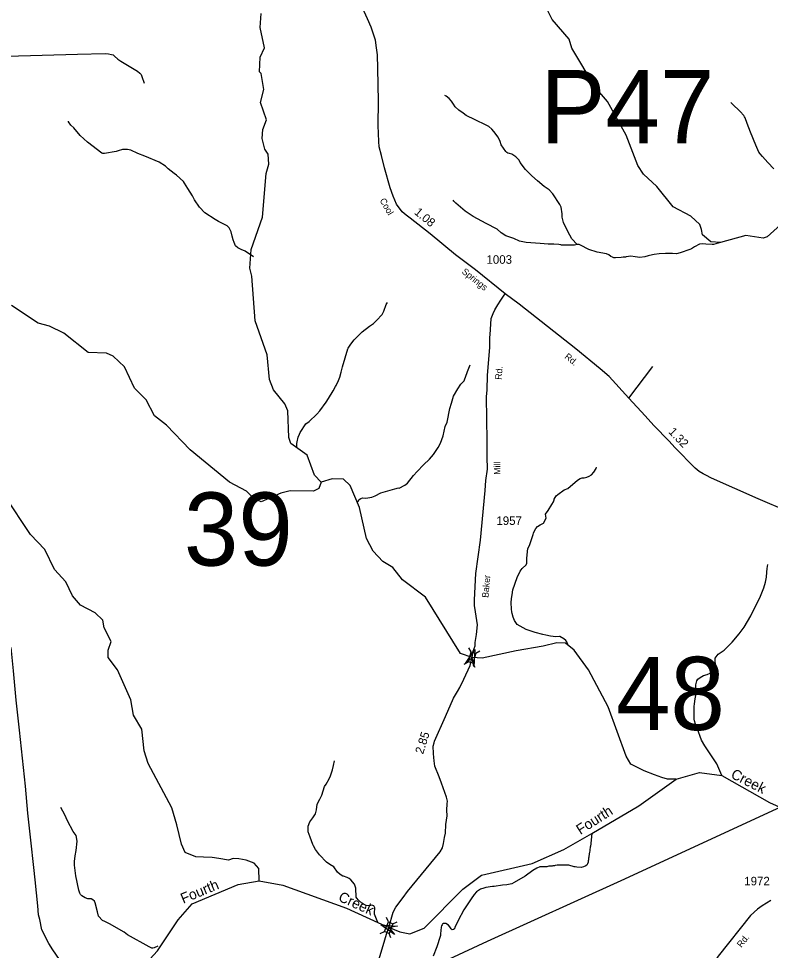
# Model space of a CAD drawing. Extents: x 1473865 to 1648260, y 639067 to 773536.
# Drawn here: x 1495924 to 1506875, y 740659 to 754241 of the extents above; entities that cross this region are included whole.
import ezdxf

# ---------------------------------------------------------------- set-up
doc = ezdxf.new("R2010")
doc.units = 0
for name, color, linetype in [('Exist Hydrographic Creek Single Shore', 7, 'Continuous'), ('Exist Hydrographic Creek Single Shore Label', 7, 'Continuous'), ('Exist Hydrographic Misc Water Feature', 7, 'Continuous'), ('Exist Road Non-System Type 51', 7, 'Continuous'), ('Exist Road Secondary Mileage Hundredths English Label', 7, 'Continuous'), ('Exist Road Secondary Structure Pipe Number Label', 7, 'Continuous'), ('Exist Road Secondary Structure Standard Bridge Attributed CELL', 7, 'Continuous'), ('Exist Road Secondary Structure Standard Bridge CELL', 7, 'Continuous'), ('Exist Road Secondary Structure Standard Bridge Number Label', 7, 'Continuous'), ('Exist Road Secondary Type 51 Attributed', 7, 'Continuous'), ('Exist Road Secondary Type 51 Label', 7, 'Continuous'), ('Exist Road Secondary Type 51 Number Label', 7, 'Continuous'), ('Exist Utilities Electrical Transmission Line', 7, 'Continuous')]:
    doc.layers.add(name, color=color, linetype=linetype)

msp = doc.modelspace()

# ---------------------------------------------------------------- linework, layer by layer
at = {"layer": 'Exist Hydrographic Creek Single Shore'}
for points in [[(1507115, 751319), (1506827, 751059), (1506769, 751041), (1506520, 751078), (1506151, 750978), (1506009, 750987), (1505886, 751091), (1505870, 751167), (1505847, 751240), (1505715, 751361), (1505459, 751497), (1505222, 751794), (1505025, 751972), (1504944, 752098), (1504777, 752542), (1504502, 753033), (1504322, 753243), (1503981, 753808), (1503942, 753940), (1503697, 754228), (1503600, 754423)], [(1505501, 743152), (1505378, 743155), (1505293, 743180), (1505185, 743219), (1505037, 743274), (1504845, 743374), (1504773, 743488), (1504510, 744209), (1504227, 744750), (1504016, 745037), (1503892, 745138), (1503767, 745140), (1503566, 745095), (1503170, 745025), (1502676, 744917), (1502531, 744927), (1502362, 744987), (1501852, 745806), (1501515, 746062), (1501376, 746239), (1501228, 746327), (1501089, 746478), (1500992, 746663), (1500891, 747115), (1500755, 747433), (1500656, 747527), (1500490, 747530), (1500330, 747484)], [(1505501, 743152), (1505844, 743253), (1506169, 743207), (1506862, 742813), (1507260, 742635), (1507477, 742752), (1507667, 743039), (1507768, 743194)], [(1499428, 741670), (1499772, 741607), (1500700, 741273), (1501158, 741066), (1501254, 741022), (1501475, 740929), (1501624, 740899), (1501833, 740981), (1502396, 741552), (1502668, 741753), (1503404, 741927), (1503866, 742128), (1504274, 742364), (1504957, 742765), (1505501, 743152)], [(1496033, 739452), (1496385, 739528), (1496992, 739628), (1497240, 739723), (1497370, 739835), (1497726, 740407), (1497946, 740652), (1498246, 741106), (1498450, 741338), (1499122, 741617), (1499428, 741670)]]:
    msp.add_lwpolyline(points, dxfattribs=at)
at = {"layer": 'Exist Hydrographic Misc Water Feature'}
for points in [[(1500330, 747484), (1500232, 747585), (1500129, 747879), (1499890, 748048), (1499858, 748134), (1499848, 748525), (1499800, 748627), (1499636, 748828), (1499580, 748980), (1499545, 749338), (1499370, 749834), (1499323, 750485), (1499291, 750601), (1499313, 750876), (1499479, 751349), (1499532, 751981), (1499567, 752121), (1499561, 752266), (1499512, 752339), (1499473, 752491), (1499484, 752625), (1499536, 752765), (1499449, 753017), (1499494, 753209), (1499456, 753443), (1499432, 753467), (1499444, 753677), (1499504, 753817), (1499443, 754110), (1499455, 754316)], [(1504060, 750949), (1503985, 751029), (1503923, 751138), (1503863, 751267), (1503844, 751347), (1503841, 751395), (1503838, 751427), (1503834, 751459), (1503827, 751491), (1503806, 751532), (1503704, 751688), (1503651, 751743), (1503580, 751794), (1503481, 751876), (1503399, 751949), (1503355, 751994), (1503310, 752043), (1503232, 752142), (1503214, 752178), (1503169, 752224), (1503108, 752264), (1503076, 752277), (1503052, 752281), (1503036, 752289), (1503022, 752302), (1502952, 752399), (1502939, 752451), (1502912, 752512), (1502849, 752597), (1502818, 752629), (1502772, 752666), (1502735, 752689), (1502576, 752766), (1502445, 752831), (1502398, 752864), (1502338, 752907), (1502285, 752957), (1502257, 752993), (1502228, 753039), (1502195, 753078), (1502150, 753111), (1502132, 753118)], [(1506928, 752049), (1506837, 752145), (1506759, 752230), (1506725, 752269), (1506708, 752293), (1506664, 752396), (1506585, 752587), (1506537, 752714), (1506506, 752795), (1506498, 752811), (1506489, 752827), (1506436, 752886), (1506320, 753000), (1506298, 753016)], [(1499344, 750768), (1499226, 750850), (1499166, 750875), (1499119, 750901), (1499085, 750930), (1499062, 750975), (1499048, 751015), (1499037, 751071), (1499018, 751133), (1498989, 751193), (1498962, 751220), (1498837, 751283), (1498785, 751312), (1498635, 751408), (1498560, 751491), (1498484, 751597), (1498455, 751659), (1498391, 751766), (1498342, 751843), (1498327, 751867), (1498226, 751959), (1498191, 751984), (1498104, 752051), (1498064, 752092), (1497969, 752150), (1497763, 752238), (1497659, 752275), (1497560, 752325), (1497508, 752334), (1497436, 752334), (1497376, 752312), (1497344, 752304), (1497175, 752273), (1497151, 752274), (1497135, 752280), (1496926, 752441), (1496819, 752536), (1496727, 752651), (1496684, 752688), (1496651, 752738), (1496649, 752747)], [(1504060, 750949), (1504024, 750940), (1503991, 750937), (1503831, 750939), (1503824, 750943), (1503792, 750948), (1503720, 750954), (1503636, 750954), (1503520, 750961), (1503316, 750976), (1503222, 750996), (1503139, 751037), (1503023, 751075), (1502952, 751118), (1502893, 751170), (1502734, 751252), (1502546, 751357), (1502429, 751432), (1502291, 751549), (1502264, 751582), (1502256, 751596)], [(1506151, 750978), (1506045, 750950), (1506029, 750950), (1505933, 750954), (1505889, 750958), (1505841, 750953), (1505768, 750915), (1505727, 750887), (1505703, 750876), (1505562, 750826), (1505506, 750813), (1505450, 750818), (1505348, 750816), (1505254, 750813), (1505182, 750803), (1505158, 750799), (1505093, 750784), (1505045, 750768), (1504973, 750760), (1504905, 750767), (1504845, 750780), (1504773, 750769), (1504765, 750765), (1504733, 750762), (1504701, 750758), (1504621, 750752), (1504593, 750756), (1504577, 750762), (1504553, 750775), (1504523, 750798), (1504486, 750814), (1504350, 750834), (1504231, 750877), (1504111, 750938), (1504088, 750947), (1504060, 750949)], [(1500330, 747484), (1500296, 747393), (1500220, 747352), (1499878, 747359), (1499744, 747325), (1499458, 747197), (1499351, 747248), (1499244, 747352), (1498996, 747482), (1498421, 747956), (1498077, 748314), (1497904, 748449), (1497783, 748685), (1497611, 748855), (1497466, 749167), (1497302, 749318), (1497203, 749363), (1496936, 749375), (1496582, 749657), (1496376, 749760), (1496210, 749803), (1495822, 750060)], [(1499975, 747984), (1499976, 748049), (1499981, 748073), (1499998, 748138), (1500015, 748185), (1500027, 748208), (1500109, 748336), (1500156, 748367), (1500266, 748477), (1500311, 748524), (1500403, 748651), (1500440, 748702), (1500506, 748815), (1500541, 748877), (1500551, 748895), (1500584, 748965), (1500601, 749013), (1500622, 749085), (1500640, 749165), (1500720, 749428), (1500726, 749439), (1500763, 749495), (1500812, 749558), (1500927, 749676), (1501034, 749760), (1501095, 749799), (1501137, 749839), (1501221, 749929), (1501246, 749977), (1501279, 750072), (1501296, 750104)], [(1500866, 747198), (1500887, 747230), (1500911, 747248), (1500933, 747253), (1500981, 747252), (1501038, 747259), (1501070, 747267), (1501118, 747286), (1501199, 747329), (1501404, 747387), (1501460, 747400), (1501468, 747398), (1501551, 747438), (1501591, 747468), (1501677, 747579), (1501730, 747641), (1501822, 747736), (1501912, 747818), (1501967, 747889), (1502038, 747991), (1502072, 748054), (1502109, 748157), (1502123, 748229), (1502140, 748297), (1502167, 748356), (1502206, 748556), (1502228, 748636), (1502257, 748739), (1502323, 748846), (1502368, 748910), (1502403, 748949), (1502413, 748963), (1502446, 749042), (1502455, 749066), (1502463, 749098), (1502503, 749193)], [(1503930, 745101), (1503909, 745154), (1503895, 745178), (1503868, 745202), (1503808, 745233), (1503802, 745235), (1503748, 745228), (1503670, 745237), (1503603, 745253), (1503563, 745262), (1503451, 745291), (1503316, 745338), (1503189, 745408), (1503150, 745468), (1503127, 745517), (1503112, 745569), (1503108, 745593), (1503105, 745634), (1503098, 745730), (1503103, 745785), (1503108, 745817), (1503112, 745841), (1503126, 745913), (1503185, 746092), (1503232, 746186), (1503261, 746225), (1503318, 746280), (1503328, 746304), (1503328, 746376), (1503342, 746516), (1503367, 746560), (1503418, 746719), (1503426, 746742), (1503438, 746774), (1503457, 746806), (1503481, 746837), (1503522, 746863), (1503570, 746888), (1503610, 746958), (1503599, 747018), (1503640, 747073), (1503693, 747156), (1503714, 747196), (1503726, 747228), (1503726, 747235), (1503753, 747283), (1503778, 747306), (1503871, 747373), (1503925, 747392), (1504067, 747514), (1504106, 747537), (1504132, 747549), (1504164, 747548), (1504204, 747555), (1504236, 747569), (1504269, 747590), (1504305, 747630), (1504338, 747683), (1504343, 747700)], [(1499428, 741670), (1499421, 741853), (1499353, 741931), (1499238, 741976), (1499130, 741991), (1499051, 741998), (1498981, 741976), (1498839, 741998), (1498743, 742014), (1498615, 742017), (1498507, 742024), (1498351, 742084), (1498295, 742207), (1498228, 742491), (1498157, 742736), (1497810, 743383), (1497754, 743568), (1497718, 743884), (1497596, 744086), (1497559, 744313), (1497366, 744747), (1497227, 744927), (1497229, 745036), (1497273, 745160), (1497168, 745362), (1497153, 745471), (1497038, 745581), (1496823, 745691), (1496709, 745827), (1496612, 746030), (1496449, 746213), (1496304, 746502), (1496099, 746723), (1495725, 747285)], [(1506169, 743207), (1506095, 743378), (1506087, 743393), (1505923, 743640), (1505873, 743722), (1505807, 743898), (1505784, 743955), (1505768, 744003), (1505765, 744027), (1505763, 744172), (1505764, 744212), (1505769, 744251), (1505782, 744323), (1505795, 744399), (1505789, 744531), (1505804, 744587), (1505821, 744610), (1505851, 744638), (1505902, 744664), (1505956, 744681), (1505996, 744698), (1506029, 744715), (1506067, 744745), (1506074, 744764), (1506078, 744796), (1506072, 744912), (1506072, 744920), (1506117, 744976), (1506204, 745034), (1506318, 745153), (1506422, 745274), (1506492, 745370), (1506589, 745534), (1506730, 745820), (1506780, 745943), (1506805, 746027), (1506818, 746099), (1506824, 746171), (1506829, 746226), (1506838, 746282)], [(1501158, 741066), (1501110, 741185), (1501107, 741201), (1501112, 741281), (1501098, 741306), (1501084, 741313), (1501068, 741318), (1501036, 741310), (1500988, 741311), (1500949, 741330), (1500925, 741346), (1500874, 741392), (1500850, 741420), (1500842, 741434), (1500837, 741566), (1500818, 741622), (1500763, 741688), (1500741, 741704), (1500711, 741720), (1500656, 741741), (1500648, 741742), (1500608, 741764), (1500570, 741799), (1500518, 741874), (1500458, 741910), (1500407, 741945), (1500307, 742049), (1500248, 742131), (1500219, 742181), (1500208, 742204), (1500173, 742310), (1500140, 742388), (1500140, 742470), (1500165, 742534), (1500210, 742593), (1500247, 742648), (1500264, 742705), (1500273, 742792), (1500313, 742864), (1500340, 742923), (1500378, 743046), (1500406, 743082), (1500450, 743161), (1500466, 743201), (1500496, 743288), (1500513, 743352), (1500526, 743424)], [(1497951, 740721), (1497897, 740696), (1497880, 740692), (1497864, 740692), (1497825, 740709), (1497511, 740883), (1497460, 740923), (1497246, 741047), (1497181, 741080), (1497145, 741093), (1497088, 741158), (1497071, 741222), (1497039, 741354), (1497030, 741376), (1497006, 741397), (1496980, 741408), (1496932, 741412), (1496892, 741425), (1496845, 741456), (1496827, 741474), (1496816, 741492), (1496802, 741535), (1496756, 741743), (1496739, 741900), (1496739, 741956), (1496749, 742035), (1496760, 742116), (1496776, 742251), (1496762, 742331), (1496719, 742392), (1496637, 742546), (1496595, 742634), (1496537, 742740)], [(1504274, 742364), (1504254, 742174), (1504250, 742166), (1504246, 742119), (1504241, 742079), (1504237, 742070), (1504236, 742047), (1504232, 742039), (1504232, 742015), (1504228, 742001), (1504227, 741975), (1504223, 741967), (1504223, 741943), (1504212, 741919), (1504200, 741903), (1504178, 741887), (1504154, 741876), (1504119, 741868), (1504057, 741870), (1504034, 741878), (1504018, 741878), (1503938, 741899), (1503826, 741902), (1503770, 741899), (1503738, 741895), (1503730, 741891), (1503706, 741892), (1503697, 741888), (1503673, 741888), (1503665, 741884), (1503649, 741885), (1503617, 741877), (1503585, 741878), (1503569, 741874), (1503515, 741877)], [(1503515, 741877), (1503473, 741858), (1503416, 741822), (1503303, 741742), (1503141, 741647), (1503109, 741631), (1503085, 741624), (1503036, 741613), (1502972, 741609), (1502852, 741592), (1502828, 741588), (1502732, 741574), (1502700, 741566), (1502651, 741549), (1502594, 741512), (1502562, 741475), (1502517, 741412), (1502412, 741251), (1502325, 741095), (1502277, 740991), (1502273, 740975), (1502261, 740964), (1502241, 740960), (1502227, 740972), (1502208, 741003), (1502188, 741024), (1502147, 741049), (1502115, 741050), (1502098, 741040), (1502092, 741032), (1502084, 741018), (1502078, 740995), (1502072, 740899), (1502068, 740875), (1502063, 740861), (1502017, 740710), (1501962, 740574)]]:
    msp.add_lwpolyline(points, dxfattribs=at)
at = {"layer": 'Exist Road Non-System Type 51'}
msp.add_line((1504815, 748709), (1505163, 749168), dxfattribs=at)
msp.add_lwpolyline([(1495752, 753692), (1496784, 753721), (1497184, 753731), (1497232, 753728), (1497276, 753719), (1497299, 753711), (1497321, 753694), (1497371, 753648), (1497412, 753619), (1497585, 753520), (1497655, 753474), (1497689, 753448), (1497709, 753425), (1497721, 753398), (1497755, 753300)], dxfattribs=at)
at = {"layer": 'Exist Road Secondary Structure Standard Bridge Attributed CELL'}
for points in [[(1502436, 744838), (1502569, 745043), (1502556, 744799), (1502531, 744927)], [(1501402, 740892), (1501201, 741031), (1501444, 741011), (1501316, 740990)]]:
    msp.add_lwpolyline(points, close=True, dxfattribs=at)
at = {"layer": 'Exist Road Secondary Structure Standard Bridge CELL'}
for p, q in [((1502518, 745009), (1502484, 745069)), ((1502584, 744989), (1502645, 745023)), ((1502415, 744830), (1502476, 744863)), ((1502577, 744783), (1502543, 744844)), ((1501310, 741073), (1501283, 741136)), ((1501374, 741047), (1501438, 741075)), ((1501191, 740905), (1501254, 740932)), ((1501347, 740843), (1501320, 740906))]:
    msp.add_line(p, q, dxfattribs=at)
for points in [[(1502476, 744863), (1502518, 745009), (1502585, 744989), (1502543, 744844)], [(1501254, 740932), (1501310, 741073), (1501376, 741047), (1501320, 740906)]]:
    msp.add_lwpolyline(points, close=True, dxfattribs=at)
at = {"layer": 'Exist Road Secondary Type 51 Attributed'}
for points in [[(1503012, 750231), (1502581, 750579), (1502286, 750799), (1501917, 751104), (1501627, 751333), (1501569, 751374), (1501511, 751424), (1501428, 751536), (1501382, 751653), (1501336, 751773), (1501253, 752067), (1501208, 752244), (1501175, 752374), (1501170, 752449), (1501164, 752681), (1501166, 753037), (1501158, 753515), (1501154, 753713), (1501137, 753817), (1501121, 753925), (1501062, 754116), (1501004, 754236), (1500883, 754504)], [(1502531, 744927), (1502548, 745022), (1502574, 745096), (1502577, 745147), (1502592, 745262), (1502607, 745403), (1502571, 745657), (1502566, 745682), (1502567, 745767), (1502583, 746151), (1502654, 746638), (1502719, 747364), (1502732, 747506), (1502754, 747675), (1502750, 747853), (1502751, 748086), (1502741, 748728), (1502749, 748832), (1502756, 749038), (1502787, 749454), (1502789, 749597), (1502795, 749629), (1502809, 749870), (1502835, 749943), (1502863, 749997), (1502904, 750069), (1502948, 750139), (1502986, 750194), (1503012, 750231)], [(1507130, 747058), (1506697, 747239), (1506016, 747542), (1505937, 747585), (1505897, 747606), (1505839, 747641), (1505780, 747688), (1505484, 747987), (1505401, 748082), (1505180, 748311), (1505052, 748453), (1504815, 748709), (1504526, 749023), (1504398, 749135), (1504043, 749425), (1503218, 750077), (1503012, 750231)], [(1497093, 739644), (1496728, 740209), (1496627, 740369), (1496423, 740665), (1496366, 740761), (1496262, 740959), (1496232, 741108), (1496214, 741179), (1496202, 741310), (1496163, 741686), (1496147, 741868), (1496103, 742265), (1496058, 742657), (1496022, 743052), (1495938, 743868), (1495890, 744304), (1495849, 744734), (1495816, 745076)], [(1501316, 740990), (1501381, 741214), (1501420, 741287), (1501525, 741431), (1501590, 741516), (1502066, 742094), (1502097, 742153), (1502115, 742216), (1502130, 742305), (1502141, 742368), (1502149, 742494), (1502167, 742620), (1502163, 742701), (1502167, 742797), (1502171, 742835), (1502158, 742894), (1502086, 743097), (1502049, 743186), (1501986, 743345), (1501976, 743422), (1501973, 743472), (1501967, 743530), (1501965, 743634), (1501977, 743683), (1501982, 743708), (1502142, 744069), (1502259, 744337), (1502316, 744432), (1502351, 744489), (1502408, 744612), (1502503, 744811), (1502518, 744877), (1502531, 744927)], [(1506884, 741384), (1506755, 741310), (1506688, 741259), (1506586, 741167), (1506115, 740575), (1506016, 740428), (1505919, 740240), (1505781, 739947), (1505606, 739545), (1505508, 739295), (1505420, 739056), (1505331, 738784), (1505266, 738601), (1505084, 738050)], [(1501129, 740376), (1501235, 740732), (1501284, 740895), (1501316, 740990)]]:
    msp.add_lwpolyline(points, dxfattribs=at)
at = {"layer": 'Exist Utilities Electrical Transmission Line'}
msp.add_lwpolyline([(1507340, 742894), (1504695, 741670), (1502751, 740787), (1501015, 739983), (1497780, 738476), (1495466, 737398), (1492592, 736054), (1489895, 734793), (1487210, 733536), (1486512, 732976), (1485841, 732436)], dxfattribs=at)

# ---------------------------------------------------------------- texts
at = {"layer": 'Exist Hydrographic Creek Single Shore Label'}
for s, rotation, p in [('Creek', 333.0891, (1506287, 743180)), ('Fourth', 32.6116, (1504107, 742340)), ('Fourth', 22.5167, (1498321, 741338)), ('Creek', 335.6432, (1500570, 741386))]:
    msp.add_text(s, height=150, rotation=rotation, dxfattribs=at).set_placement(p)
at = {"layer": 'Exist Road Secondary Mileage Hundredths English Label'}
for s, rotation, p in [('1.08', 320.461, (1501678, 751402)), ('1.32', 313.6725, (1505382, 748210)), ('2.85', 72.6162, (1501816, 743512))]:
    msp.add_text(s, height=125, rotation=rotation, dxfattribs=at).set_placement(p)
at = {"layer": 'Exist Road Secondary Structure Pipe Number Label'}
msp.add_text('P47', height=1066.3, dxfattribs=at).set_placement((1503522, 752425))
at = {"layer": 'Exist Road Secondary Structure Standard Bridge Number Label'}
for s, p in [('39', (1498332, 746267)), ('48', (1504626, 743871))]:
    msp.add_text(s, height=1066.3, dxfattribs=at).set_placement(p)
at = {"layer": 'Exist Road Secondary Type 51 Label'}
for s, rotation, p in [('Cool', 299.9914, (1501180, 751591)), ('Springs', 321.6594, (1502372, 750537)), ('Rd.', 320.808, (1503869, 749299)), ('Rd.', 85.0353, (1502959, 748974)), ('Mill', 89.9577, (1502943, 747592)), ('Baker', 84.824, (1502767, 745795)), ('Rd.', 51.5123, (1506453, 740692))]:
    msp.add_text(s, height=95, rotation=rotation, dxfattribs=at).set_placement(p)
at = {"layer": 'Exist Road Secondary Type 51 Number Label'}
for s, p in [('1003', (1502740, 750667)), ('1957', (1502884, 746860)), ('1972', (1506495, 741606))]:
    msp.add_text(s, height=125, dxfattribs=at).set_placement(p)

doc.saveas('drawing.dxf')
